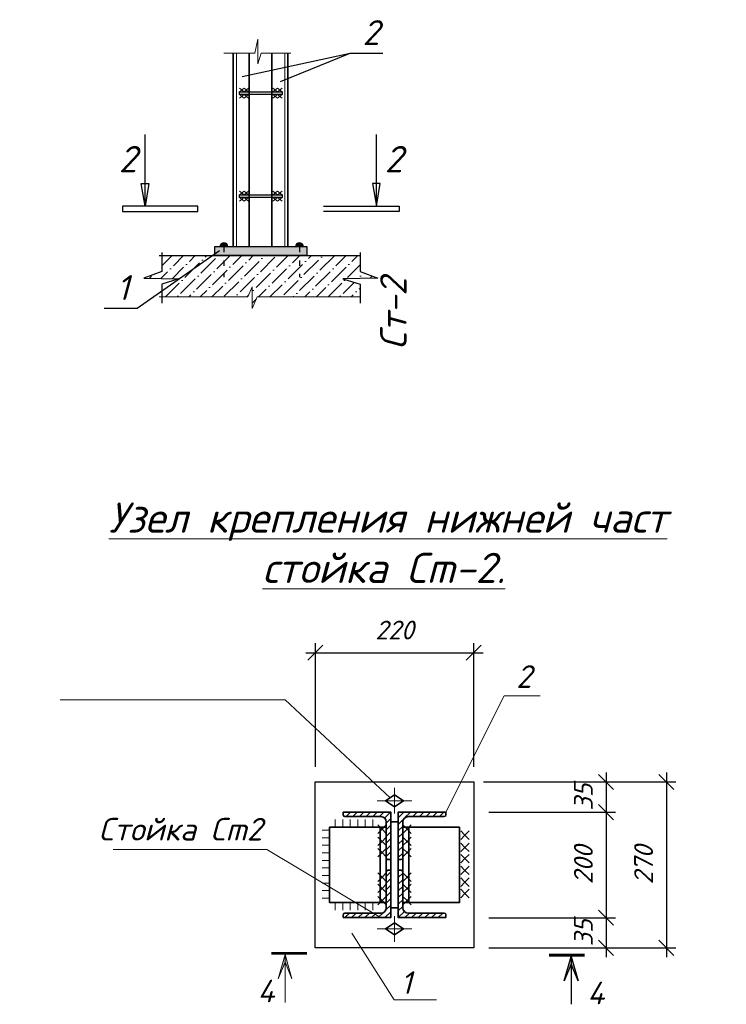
# Model space of a CAD drawing. Header units: millimetres. Extents: x -33345 to 4712671, y -3392 to 121473.
# Tile 311 of 656: x 1721023 to 1730388, y 54142 to 67202. Entities that reach past the tile are written whole.
import ezdxf

# ---------------------------------------------------------------- set-up
doc = ezdxf.new("R2010")
doc.units = ezdxf.units.MM
doc.linetypes.add('ACAD_ISO03W100', pattern=[30, 12, -18])
doc.linetypes.add('DASHED', pattern=[19.05, 12.7, -6.35])
for name, color, linetype, lineweight in [('ACO-размер', 7, 'Continuous', 13), ('ACO-текст', 7, 'Continuous', 20), ('blue', 5, 'Continuous', 35), ('DESIGN', 14, 'Continuous', 20), ('red', 12, 'Continuous', 30), ('shtrihovka', 254, 'Continuous', 0), ('выпуска', 220, 'Continuous', 35), ('ОСИ', 147, 'Continuous', 13), ('план', 7, 'Continuous', 30), ('Размер 1', 251, 'Continuous', 20), ('Узлы', 134, 'Continuous', 25), ('Штриховая-АСО', 8, 'Continuous', 15)]:
    doc.layers.add(name, color=color, linetype=linetype, lineweight=lineweight)
doc.layers.add('Сечения', color=7, linetype='Continuous')
doc.styles.add('ISO', font='isocpeui.ttf')
doc.styles.add('ISOCPEUR', font='isocpeui.ttf', dxfattribs={"height": 300})
doc.styles.add('RUSS', font='RUSS.shx', dxfattribs={"width": 0.8, "oblique": 15, "height": 250})
doc.styles.add('simp 0', font='isocpeui.ttf')
doc.styles.get("Standard").update_dxf_attribs({"font": 'arial.ttf'})
doc.dimstyles.new('RUSS$0', dxfattribs={"dimscale": 0, "dimtxt": 2.5, "dimasz": 2, "dimexe": 1.25, "dimexo": 2, "dimgap": 1.75, "dimtad": 1, "dimdec": 0, "dimlfac": 100, "dimzin": 0, "dimdsep": 46, "dimtxsty": 'RUSS', "dimblk1": 'OBLIQUE', "dimblk2": 'OBLIQUE', "dimsah": 1, "dimcen": 3, "dimdle": 1.25, "dimclrt": 1, "dimadec": 0, "dimazin": 0, "dimtfac": 0.75, "dimtdec": 0, "dimtmove": 0, "dimatfit": 0, "dimldrblk": 'OBLIQUE', "dimfxl": 1, "dimtvp": 1.5, "dimtolj": 1, "dimtzin": 0, "dimarcsym": 0})
pattern_1 = [(45, (1277492.016, 487886.215), (-44.194174, 44.194174), [])]

# ---------------------------------------------------------------- blocks, each defined once
blk = doc.blocks.new('_Oblique')
at = {"color": 0, "linetype": 'ByBlock', "lineweight": -2}
blk.add_line((-0.5, -0.5), (0.5, 0.5), dxfattribs=at)
blk = doc.blocks.new('*D2014')
at = {"layer": 'ACO-размер', "color": 0, "lineweight": -2, "ltscale": 5, "transparency": 16777216}
for p, q in [((1728794, 56816), (1728794, 55166)), ((1727241, 56691), (1728919, 56691)), ((1727241, 55291), (1728919, 55291))]:
    blk.add_line(p, q, dxfattribs=at)
at = {"layer": 'Defpoints', "color": 0, "ltscale": 5, "transparency": 16777216}
for p in [(1727041, 56691), (1727041, 55291), (1728794, 55291)]:
    blk.add_point(p, dxfattribs=at)
at = {"layer": 'ACO-размер', "color": 0, "lineweight": -2, "ltscale": 5, "transparency": 16777216, "xscale": 200, "yscale": 200, "zscale": 200}
for p, rotation in [((1728794, 56691), 90), ((1728794, 55291), 270)]:
    blk.add_blockref('_Oblique', p, dxfattribs=dict(at, rotation=rotation))
at = {"layer": 'ACO-размер', "color": 1, "ltscale": 5, "transparency": 16777216, "insert": (1728494, 55991), "char_height": 250, "attachment_point": 5, "rotation": 90, "style": 'simp 0'}
blk.add_mtext('\\A1;200', dxfattribs=at)
blk = doc.blocks.new('*D2015')
at = {"layer": 'ACO-размер', "color": 0, "lineweight": -2, "ltscale": 5, "transparency": 16777216}
for p, q in [((1728794, 57216), (1728794, 56566)), ((1727241, 57091), (1728919, 57091)), ((1727241, 56691), (1728919, 56691))]:
    blk.add_line(p, q, dxfattribs=at)
at = {"layer": 'Defpoints', "color": 0, "ltscale": 5, "transparency": 16777216}
for p in [(1727041, 57091), (1727041, 56691), (1728794, 56691)]:
    blk.add_point(p, dxfattribs=at)
at = {"layer": 'ACO-размер', "color": 0, "lineweight": -2, "ltscale": 5, "transparency": 16777216, "xscale": 200, "yscale": 200, "zscale": 200}
for p, rotation in [((1728794, 57091), 90), ((1728794, 56691), 270)]:
    blk.add_blockref('_Oblique', p, dxfattribs=dict(at, rotation=rotation))
at = {"layer": 'ACO-размер', "color": 1, "ltscale": 5, "transparency": 16777216, "insert": (1728494, 56891), "char_height": 250, "attachment_point": 5, "rotation": 90, "style": 'simp 0'}
blk.add_mtext('\\A1;35', dxfattribs=at)
blk = doc.blocks.new('*D2016')
at = {"layer": 'ACO-размер', "color": 0, "lineweight": -2, "ltscale": 5, "transparency": 16777216}
for p, q in [((1728794, 55416), (1728794, 54766)), ((1727241, 55291), (1728919, 55291)), ((1727241, 54891), (1728919, 54891))]:
    blk.add_line(p, q, dxfattribs=at)
at = {"layer": 'Defpoints', "color": 0, "ltscale": 5, "transparency": 16777216}
for p in [(1727041, 55291), (1727041, 54891), (1728794, 54891)]:
    blk.add_point(p, dxfattribs=at)
at = {"layer": 'ACO-размер', "color": 0, "lineweight": -2, "ltscale": 5, "transparency": 16777216, "xscale": 200, "yscale": 200, "zscale": 200}
for p, rotation in [((1728794, 55291), 90), ((1728794, 54891), 270)]:
    blk.add_blockref('_Oblique', p, dxfattribs=dict(at, rotation=rotation))
at = {"layer": 'ACO-размер', "color": 1, "ltscale": 5, "transparency": 16777216, "insert": (1728494, 55091), "char_height": 250, "attachment_point": 5, "rotation": 90, "style": 'simp 0'}
blk.add_mtext('\\A1;35', dxfattribs=at)
blk = doc.blocks.new('отв.- болт (постоян)')
at = {"color": 252, "lineweight": 35}
blk.add_lwpolyline([(0.8, 0), (0, -1.2), (-0.8, 0), (0, 1.2)], close=True, dxfattribs=at)
at = {"layer": 'ОСИ', "color": 1, "lineweight": 13, "ltscale": 0.5}
for points in [[(0, 2.3), (0, -2.3)], [(1.7, 0), (-1.7, 0)]]:
    blk.add_lwpolyline(points, dxfattribs=at)
blk = doc.blocks.new('*D2017')
at = {"layer": 'ACO-размер', "color": 0, "lineweight": -2, "ltscale": 5, "transparency": 16777216}
for p, q in [((1724941, 57291), (1724941, 58931)), ((1727041, 57291), (1727041, 58931)), ((1724816, 58806), (1727166, 58806))]:
    blk.add_line(p, q, dxfattribs=at)
at = {"layer": 'Defpoints', "color": 0, "ltscale": 5, "transparency": 16777216}
for p in [(1727041, 58806), (1724941, 57091), (1727041, 57091)]:
    blk.add_point(p, dxfattribs=at)
at = {"layer": 'ACO-размер', "color": 0, "lineweight": -2, "ltscale": 5, "transparency": 16777216, "xscale": 200, "yscale": 200, "zscale": 200, "rotation": 180}
blk.add_blockref('_Oblique', (1724941, 58806), dxfattribs=at)
at = {"layer": 'ACO-размер', "color": 0, "lineweight": -2, "ltscale": 5, "transparency": 16777216, "xscale": 200, "yscale": 200, "zscale": 200}
blk.add_blockref('_Oblique', (1727041, 58806), dxfattribs=at)
at = {"layer": 'ACO-размер', "color": 1, "ltscale": 5, "transparency": 16777216, "insert": (1725991, 59106), "char_height": 250, "attachment_point": 5, "style": 'simp 0'}
blk.add_mtext('\\A1;220', dxfattribs=at)
blk = doc.blocks.new('*D2018')
at = {"layer": 'ACO-размер', "color": 0, "lineweight": -2, "ltscale": 5, "transparency": 16777216}
for p, q in [((1729594, 57216), (1729594, 54766)), ((1727171, 57091), (1729719, 57091)), ((1727241, 54891), (1729719, 54891))]:
    blk.add_line(p, q, dxfattribs=at)
at = {"layer": 'Defpoints', "color": 0, "ltscale": 5, "transparency": 16777216}
for p in [(1726971, 57091), (1727041, 54891), (1729594, 54891)]:
    blk.add_point(p, dxfattribs=at)
at = {"layer": 'ACO-размер', "color": 0, "lineweight": -2, "ltscale": 5, "transparency": 16777216, "xscale": 200, "yscale": 200, "zscale": 200}
for p, rotation in [((1729594, 57091), 90), ((1729594, 54891), 270)]:
    blk.add_blockref('_Oblique', p, dxfattribs=dict(at, rotation=rotation))
at = {"layer": 'ACO-размер', "color": 1, "ltscale": 5, "transparency": 16777216, "insert": (1729292, 55991), "char_height": 250, "attachment_point": 5, "rotation": 90, "style": 'simp 0'}
blk.add_mtext('\\A1;270', dxfattribs=at)
blk = doc.blocks.new('сечение')
h = blk.add_hatch(color=256)
h.paths.add_polyline_path([(-291, 18), (-291, 120), (-199, 342)])
h.paths.add_polyline_path([(-383, 342), (-291, 120), (-291, 18)])
at = {"linetype": 'Continuous'}
blk.add_lwpolyline([(-291, 18), (-383, 342), (-291, 120), (-199, 342), (-291, 18), (-291, 652)], dxfattribs=at)
at = {"linetype": 'Continuous', "const_width": 36}
blk.add_lwpolyline([(0, 0), (-471, 0)], dxfattribs=at)

msp = doc.modelspace()

# ---------------------------------------------------------------- hatches: boundary and pattern name
at = {"lineweight": 13, "ltscale": 0.04}
h = msp.add_hatch(dxfattribs=at)
h.set_pattern_fill('ANSI36', color=256, scale=34.27065, style=0)
h.set_pattern_definition([(45, (1265729.1, 55934.7), (57.704853, 211.584462), [272.023286, -54.404657, 0, -54.404657])])
h.paths.add_polyline_path([(1725770.367, 63775.742), (1725534.257, 63860.96), (1725534.257, 64072.883), (1723573.531, 64072.883), (1723132.553, 63764.392), (1723132.636, 63764.39), (1723132.479, 63764.341), (1722905.415, 63605.496), (1722905.415, 63524.149), (1724047.452, 63524.149), (1724103.004, 63658.838), (1724103.004, 63371.023), (1724171.393, 63524.149), (1725534.257, 63524.149), (1725534.257, 63692.743), (1725307.035, 63764.39)])
h.paths.add_polyline_path([(1723573.531, 64072.883), (1722905.415, 64072.883), (1722905.415, 63860.96), (1722669.305, 63775.742), (1723132.553, 63764.392)])
at = {"layer": 'Сечения'}
h = msp.add_hatch(color=256, dxfattribs=at)
h.paths.add_polyline_path([(1723728.949, 64189.827), (1723728.949, 64242.277, -0.414213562), (1723781.399, 64189.827)])
h.paths.add_polyline_path([(1723728.949, 64189.827), (1723676.498, 64189.827, -0.414213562), (1723728.949, 64242.277)])
h = msp.add_hatch(color=256, dxfattribs=at)
h.paths.add_polyline_path([(1724729.692, 64189.827), (1724729.692, 64242.277, 0.414213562), (1724677.242, 64189.827)])
h.paths.add_polyline_path([(1724729.692, 64189.827), (1724782.142, 64189.827, 0.414213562), (1724729.692, 64242.277)])
at = {"layer": 'Узлы'}
msp.add_hatch(color=256, dxfattribs=at).paths.add_polyline_path([(1724833.135, 64189.827), (1723606.537, 64189.827), (1723606.537, 64072.883), (1724833.135, 64072.883)])
at = {"layer": 'Штриховая-АСО', "lineweight": 9}
h = msp.add_hatch(dxfattribs=at)
h.set_pattern_fill('ANSI31', scale=500)
h.set_pattern_definition(pattern_1)
edge = h.paths.add_edge_path()
edge.add_line((1725310.903, 56691.24), (1725310.903, 56654.24))
edge.add_arc((1725333.903, 56654.24), 23, 180.0000001, 270.0000001)
edge.add_line((1725333.903, 56631.24), (1725810.903, 56631.24))
edge.add_arc((1725810.903, 56561.24), 70, 0, 90, ccw=False)
edge.add_line((1725880.903, 56561.24), (1725880.903, 56084.24))
edge.add_arc((1725903.903, 56084.24), 23, 180, 270)
edge.add_line((1725903.903, 56061.24), (1725940.903, 56061.24))
edge.add_line((1725940.903, 56061.24), (1725940.903, 56691.24))
edge.add_line((1725940.903, 56691.24), (1725310.903, 56691.24))
edge = h.paths.add_edge_path()
edge.add_line((1725310.903, 55291.24), (1725310.903, 55328.24))
edge.add_arc((1725333.903, 55328.24), 23, 89.9999999, 179.9999999, ccw=False)
edge.add_line((1725333.903, 55351.24), (1725810.903, 55351.24))
edge.add_arc((1725810.903, 55421.24), 70, 270, 360)
edge.add_line((1725880.903, 55421.24), (1725880.903, 55898.24))
edge.add_arc((1725903.903, 55898.24), 23, 90, 180, ccw=False)
edge.add_line((1725903.903, 55921.24), (1725940.903, 55921.24))
edge.add_line((1725940.903, 55921.24), (1725940.903, 55291.24))
edge.add_line((1725940.903, 55291.24), (1725310.903, 55291.24))
h = msp.add_hatch(dxfattribs=at)
h.set_pattern_fill('ANSI31', scale=500)
h.set_pattern_definition(pattern_1)
edge = h.paths.add_edge_path()
edge.add_line((1726670.903, 56691.24), (1726670.903, 56654.24))
edge.add_arc((1726647.903, 56654.24), 23, 269.9999999, 359.9999999, ccw=False)
edge.add_line((1726647.903, 56631.24), (1726170.903, 56631.24))
edge.add_arc((1726170.903, 56561.24), 70, 90, 180)
edge.add_line((1726100.903, 56561.24), (1726100.903, 56084.24))
edge.add_arc((1726077.903, 56084.24), 23, -90, 0, ccw=False)
edge.add_line((1726077.903, 56061.24), (1726040.903, 56061.24))
edge.add_line((1726040.903, 56061.24), (1726040.903, 56691.24))
edge.add_line((1726040.903, 56691.24), (1726670.903, 56691.24))
edge = h.paths.add_edge_path()
edge.add_line((1726670.903, 55291.24), (1726670.903, 55328.24))
edge.add_arc((1726647.903, 55328.24), 23, 0.0000001, 90.0000001)
edge.add_line((1726647.903, 55351.24), (1726170.903, 55351.24))
edge.add_arc((1726170.903, 55421.24), 70, 180, 270, ccw=False)
edge.add_line((1726100.903, 55421.24), (1726100.903, 55898.24))
edge.add_arc((1726077.903, 55898.24), 23, 0, 90)
edge.add_line((1726077.903, 55921.24), (1726040.903, 55921.24))
edge.add_line((1726040.903, 55921.24), (1726040.903, 55291.24))
edge.add_line((1726040.903, 55291.24), (1726670.903, 55291.24))

# ---------------------------------------------------------------- linework, layer by layer
at = {"ltscale": 100}
for p, q in [((1723972.007, 66450.288), (1725400.88, 66757.987)), ((1724480.601, 66380.941), (1725400.88, 66757.987)), ((1725400.88, 66757.987), (1725835.256, 66757.987)), ((1722577.459, 63376.072), (1723668.635, 64139.413)), ((1722143.083, 63376.072), (1722577.459, 63376.072))]:
    msp.add_line(p, q, dxfattribs=at)
at = {"linetype": 'Continuous', "lineweight": 25, "ltscale": 100}
for p, q in [((1722684.42, 64727.16), (1722634.142, 65027.61)), ((1722634.142, 65027.61), (1722734.698, 65027.61)), ((1722734.698, 65027.61), (1722684.42, 64727.16)), ((1725801.398, 65027.61), (1725700.842, 65027.61)), ((1725700.842, 65027.61), (1725751.12, 64727.16)), ((1725751.12, 64727.16), (1725801.398, 65027.61)), ((1722384.42, 64727.16), (1722384.42, 64657.16)), ((1723384.42, 64727.16), (1722384.42, 64727.16)), ((1722384.42, 64657.16), (1723384.42, 64657.16)), ((1723384.42, 64657.16), (1723384.42, 64727.16)), ((1725051.12, 64727.16), (1726051.12, 64727.16)), ((1726051.12, 64657.16), (1725051.12, 64657.16)), ((1726051.12, 64727.16), (1726051.12, 64657.16))]:
    msp.add_line(p, q, dxfattribs=at)
for points in [[(1722684.42, 64727.16), (1722684.42, 65677.16)], [(1725751.12, 64727.16), (1725751.12, 65677.16)]]:
    msp.add_lwpolyline(points, dxfattribs=at)
at = {"color": 177, "ltscale": 10, "true_color": 0x293189}
for points in [[(1722905.415, 64113.876), (1722905.415, 63860.96), (1722669.305, 63775.742), (1723132.636, 63764.39), (1722905.415, 63692.743), (1722905.415, 63439.897)], [(1725534.257, 64113.876), (1725534.257, 63860.96), (1725770.367, 63775.742), (1725307.035, 63764.39), (1725534.257, 63692.743), (1725534.257, 63439.897)]]:
    msp.add_lwpolyline(points, dxfattribs=at)
at = {"layer": 'ACO-текст'}
for points in [[(1721558.266, 58182.483), (1724540.092, 58182.483), (1725930.903, 56881.24)], [(1725805.903, 55291.24), (1724297.622, 56193.964), (1722262.56, 56193.964)], [(1725424.523, 55083.491), (1725987.408, 54200.699), (1726546.092, 54200.699)]]:
    msp.add_lwpolyline(points, dxfattribs=at)
at = {"layer": 'blue', "color": 112}
for points in [[(1725310.903, 56691.24), (1725310.903, 56654.24, 0.414213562), (1725333.903, 56631.24), (1725810.903, 56631.24, -0.414213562), (1725880.903, 56561.24), (1725880.903, 56084.24, 0.414213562), (1725903.903, 56061.24), (1725940.903, 56061.24), (1725940.903, 56691.24)], [(1726670.903, 56691.24), (1726670.903, 56654.24, -0.414213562), (1726647.903, 56631.24), (1726170.903, 56631.24, 0.414213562), (1726100.903, 56561.24), (1726100.903, 56084.24, -0.414213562), (1726077.903, 56061.24), (1726040.903, 56061.24), (1726040.903, 56691.24)], [(1725310.903, 55291.24), (1725310.903, 55328.24, -0.414213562), (1725333.903, 55351.24), (1725810.903, 55351.24, 0.414213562), (1725880.903, 55421.24), (1725880.903, 55898.24, -0.414213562), (1725903.903, 55921.24), (1725940.903, 55921.24), (1725940.903, 55291.24)], [(1726670.903, 55291.24), (1726670.903, 55328.24, 0.414213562), (1726647.903, 55351.24), (1726170.903, 55351.24, -0.414213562), (1726100.903, 55421.24), (1726100.903, 55898.24, 0.414213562), (1726077.903, 55921.24), (1726040.903, 55921.24), (1726040.903, 55291.24)]]:
    msp.add_lwpolyline(points, format="xyb", close=True, dxfattribs=at)
msp.add_lwpolyline([(1725940.903, 55421.24), (1725940.903, 56561.24), (1726040.903, 56561.24), (1726040.903, 55421.24)], close=True, dxfattribs=at)
at = {"layer": 'blue'}
for points in [[(1725880.903, 55491.24), (1725880.903, 56491.24), (1725130.903, 56491.24), (1725130.903, 55491.24), (1725880.903, 55491.24)], [(1725800.903, 55491.24), (1725800.903, 56491.24)], [(1725880.903, 55491.24), (1725880.903, 56491.24)], [(1726100.903, 55491.24), (1726100.903, 56491.24), (1726850.903, 56491.24), (1726850.903, 55491.24), (1726100.903, 55491.24)], [(1726180.903, 55491.24), (1726180.903, 56491.24)]]:
    msp.add_lwpolyline(points, dxfattribs=at)
at = {"layer": 'DESIGN', "color": 0, "linetype": 'Continuous', "lineweight": 13}
msp.add_lwpolyline([(1726670.903, 56691.24), (1727443.3, 58231.602), (1727920.79, 58231.602)], dxfattribs=at)
at = {"layer": 'red'}
msp.add_lwpolyline([(1724940.903, 54891.24), (1724940.903, 57091.24), (1727040.903, 57091.24), (1727040.903, 54891.24)], close=True, dxfattribs=at)
at = {"layer": 'shtrihovka', "color": 7}
for points in [[(1725203.32, 56591.24), (1725203.32, 56491.24)], [(1725303.32, 56591.24), (1725303.32, 56491.24)], [(1725403.32, 56591.24), (1725403.32, 56491.24)], [(1725503.32, 56591.24), (1725503.32, 56491.24)], [(1725603.32, 56591.24), (1725603.32, 56491.24)], [(1725703.32, 56591.24), (1725703.32, 56491.24)], [(1725030.903, 56450.729), (1725130.903, 56450.729)], [(1725030.903, 56350.729), (1725130.903, 56350.729)], [(1725030.903, 56250.729), (1725130.903, 56250.729)], [(1725030.903, 56150.729), (1725130.903, 56150.729)], [(1725030.903, 56050.729), (1725130.903, 56050.729)], [(1725030.903, 55950.729), (1725130.903, 55950.729)], [(1725030.903, 55850.729), (1725130.903, 55850.729)], [(1725030.903, 55750.729), (1725130.903, 55750.729)], [(1725030.903, 55650.729), (1725130.903, 55650.729)], [(1725030.903, 55550.729), (1725130.903, 55550.729)], [(1725203.32, 55391.24), (1725203.32, 55491.24)], [(1725303.32, 55391.24), (1725303.32, 55491.24)], [(1725403.32, 55391.24), (1725403.32, 55491.24)], [(1725503.32, 55391.24), (1725503.32, 55491.24)], [(1725603.32, 55391.24), (1725603.32, 55491.24)], [(1725703.32, 55391.24), (1725703.32, 55491.24)]]:
    msp.add_lwpolyline(points, dxfattribs=at)
for points in [[(1725880.903, 56409.059), (1725824.653, 56465.309), (1725880.903, 56521.559), (1725824.653, 56465.309), (1725768.403, 56521.559), (1725824.653, 56465.309), (1725768.403, 56409.059), (1725824.653, 56465.309)], [(1726100.903, 56409.059), (1726157.153, 56465.309), (1726100.903, 56521.559), (1726157.153, 56465.309), (1726213.403, 56521.559), (1726157.153, 56465.309), (1726213.403, 56409.059), (1726157.153, 56465.309)], [(1726867.718, 56329.63), (1726923.968, 56385.88), (1726867.718, 56442.13), (1726923.968, 56385.88), (1726980.218, 56442.13), (1726923.968, 56385.88), (1726980.218, 56329.63), (1726923.968, 56385.88)], [(1725880.903, 56247.068), (1725824.653, 56303.318), (1725880.903, 56359.568), (1725824.653, 56303.318), (1725768.403, 56359.568), (1725824.653, 56303.318), (1725768.403, 56247.068), (1725824.653, 56303.318)], [(1726100.903, 56247.068), (1726157.153, 56303.318), (1726100.903, 56359.568), (1726157.153, 56303.318), (1726213.403, 56359.568), (1726157.153, 56303.318), (1726213.403, 56247.068), (1726157.153, 56303.318)], [(1725880.903, 56097.076), (1725824.653, 56153.326), (1725880.903, 56209.576), (1725824.653, 56153.326), (1725768.403, 56209.576), (1725824.653, 56153.326), (1725768.403, 56097.076), (1725824.653, 56153.326)], [(1726100.903, 56097.076), (1726157.153, 56153.326), (1726100.903, 56209.576), (1726157.153, 56153.326), (1726213.403, 56209.576), (1726157.153, 56153.326), (1726213.403, 56097.076), (1726157.153, 56153.326)], [(1726867.718, 56167.638), (1726923.968, 56223.888), (1726867.718, 56280.138), (1726923.968, 56223.888), (1726980.218, 56280.138), (1726923.968, 56223.888), (1726980.218, 56167.638), (1726923.968, 56223.888)], [(1726867.718, 56017.646), (1726923.968, 56073.896), (1726867.718, 56130.146), (1726923.968, 56073.896), (1726980.218, 56130.146), (1726923.968, 56073.896), (1726980.218, 56017.646), (1726923.968, 56073.896)], [(1726867.718, 55861.655), (1726923.968, 55917.905), (1726867.718, 55974.155), (1726923.968, 55917.905), (1726980.218, 55974.155), (1726923.968, 55917.905), (1726980.218, 55861.655), (1726923.968, 55917.905)], [(1725880.903, 55885.404), (1725824.653, 55829.154), (1725880.903, 55772.904), (1725824.653, 55829.154), (1725768.403, 55772.904), (1725824.653, 55829.154), (1725768.403, 55885.404), (1725824.653, 55829.154)], [(1726100.903, 55885.404), (1726157.153, 55829.154), (1726100.903, 55772.904), (1726157.153, 55829.154), (1726213.403, 55772.904), (1726157.153, 55829.154), (1726213.403, 55885.404), (1726157.153, 55829.154)], [(1726867.718, 55705.663), (1726923.968, 55761.913), (1726867.718, 55818.163), (1726923.968, 55761.913), (1726980.218, 55818.163), (1726923.968, 55761.913), (1726980.218, 55705.663), (1726923.968, 55761.913)], [(1725880.903, 55735.412), (1725824.653, 55679.162), (1725880.903, 55622.912), (1725824.653, 55679.162), (1725768.403, 55622.912), (1725824.653, 55679.162), (1725768.403, 55735.412), (1725824.653, 55679.162)], [(1726100.903, 55735.412), (1726157.153, 55679.162), (1726100.903, 55622.912), (1726157.153, 55679.162), (1726213.403, 55622.912), (1726157.153, 55679.162), (1726213.403, 55735.412), (1726157.153, 55679.162)], [(1726867.718, 55555.671), (1726923.968, 55611.921), (1726867.718, 55668.171), (1726923.968, 55611.921), (1726980.218, 55668.171), (1726923.968, 55611.921), (1726980.218, 55555.671), (1726923.968, 55611.921)], [(1725880.903, 55573.421), (1725824.653, 55517.171), (1725880.903, 55460.921), (1725824.653, 55517.171), (1725768.403, 55460.921), (1725824.653, 55517.171), (1725768.403, 55573.421), (1725824.653, 55517.171)], [(1726100.903, 55573.421), (1726157.153, 55517.171), (1726100.903, 55460.921), (1726157.153, 55517.171), (1726213.403, 55460.921), (1726157.153, 55517.171), (1726213.403, 55573.421), (1726157.153, 55517.171)]]:
    msp.add_lwpolyline(points, close=True, dxfattribs=at)
at = {"layer": 'выпуска', "color": 206}
for p, q in [((1723853.196, 66757.607), (1723853.196, 64189.827)), ((1724065.979, 66757.607), (1724065.979, 64189.827)), ((1724363.173, 66757.607), (1724363.173, 64189.827)), ((1724575.956, 66757.607), (1724575.956, 64189.827))]:
    msp.add_line(p, q, dxfattribs=at)
at = {"layer": 'выпуска', "color": 0, "linetype": 'DASHED', "lineweight": 20, "ltscale": 0.01}
for p, q in [((1723894.626, 66757.607), (1723894.626, 64189.827)), ((1724534.526, 66757.607), (1724534.526, 64189.827))]:
    msp.add_line(p, q, dxfattribs=at)
at = {"layer": 'план'}
msp.add_line((1724833.135, 64072.883), (1723606.537, 64072.883), dxfattribs=at)
msp.add_lwpolyline([(1722870.727, 64072.883), (1725534.257, 64072.883)], dxfattribs=at)
at = {"layer": 'Размер 1'}
for p, q in [((1723996.123, 66293.989), (1723935.425, 66244.88)), ((1723996.123, 66244.88), (1723935.425, 66293.989)), ((1724056.821, 66293.989), (1723996.123, 66244.88)), ((1724056.821, 66244.88), (1723996.123, 66293.989)), ((1724439.417, 66293.989), (1724378.719, 66244.88)), ((1724439.417, 66244.88), (1724378.719, 66293.989)), ((1724500.116, 66293.989), (1724439.417, 66244.88)), ((1724500.116, 66244.88), (1724439.417, 66293.989)), ((1723996.123, 66162.461), (1723935.425, 66211.57)), ((1723996.123, 66211.57), (1723935.425, 66162.461)), ((1724056.821, 66162.461), (1723996.123, 66211.57)), ((1724056.821, 66211.57), (1723996.123, 66162.461)), ((1724439.417, 66162.461), (1724378.719, 66211.57)), ((1724439.417, 66211.57), (1724378.719, 66162.461)), ((1724500.116, 66162.461), (1724439.417, 66211.57)), ((1724500.116, 66211.57), (1724439.417, 66162.461)), ((1723996.123, 64927.906), (1723935.425, 64878.797)), ((1723996.123, 64878.797), (1723935.425, 64927.906)), ((1724056.821, 64927.906), (1723996.123, 64878.797)), ((1724056.821, 64878.797), (1723996.123, 64927.906)), ((1724439.417, 64927.906), (1724378.719, 64878.797)), ((1724439.417, 64878.797), (1724378.719, 64927.906)), ((1724500.116, 64927.906), (1724439.417, 64878.797)), ((1724500.116, 64878.797), (1724439.417, 64927.906)), ((1723996.123, 64796.379), (1723935.425, 64845.488)), ((1723996.123, 64845.488), (1723935.425, 64796.379)), ((1724056.821, 64796.379), (1723996.123, 64845.488)), ((1724056.821, 64845.488), (1723996.123, 64796.379)), ((1724439.417, 64796.379), (1724378.719, 64845.488)), ((1724439.417, 64845.488), (1724378.719, 64796.379)), ((1724500.116, 64796.379), (1724439.417, 64845.488)), ((1724500.116, 64845.488), (1724439.417, 64796.379)), ((1724047.452, 63524.149), (1724103.004, 63658.838)), ((1724103.004, 63658.838), (1724103.004, 63371.023)), ((1722870.727, 63524.149), (1724047.452, 63524.149)), ((1724103.004, 63371.023), (1724171.393, 63524.149)), ((1724171.393, 63524.149), (1725534.257, 63524.149))]:
    msp.add_line(p, q, dxfattribs=at)
msp.add_lwpolyline([(1723727.967, 66757.607), (1724138.215, 66757.607), (1724178.662, 66944.927), (1724178.662, 66614.723), (1724221.249, 66757.607), (1724615.166, 66757.607)], dxfattribs=at)
at = {"layer": 'Сечения', "linetype": 'ACAD_ISO03W100', "ltscale": 6}
for p, q in [((1723728.949, 64189.827), (1723728.949, 63786.786)), ((1724729.692, 64189.827), (1724729.692, 63786.786))]:
    msp.add_line(p, q, dxfattribs=at)
at = {"layer": 'Сечения'}
for points in [[(1724500.116, 66211.57), (1723935.425, 66211.57), (1723935.425, 66244.88), (1724500.116, 66244.88)], [(1724500.116, 64845.488), (1723935.425, 64845.488), (1723935.425, 64878.797), (1724500.116, 64878.797)]]:
    msp.add_lwpolyline(points, close=True, dxfattribs=at)
for centre in [(1723728.949, 64189.827), (1724729.692, 64189.827)]:
    msp.add_arc(centre, 52.45, 0, 180, dxfattribs=at)
at = {"layer": 'Узлы'}
msp.add_lwpolyline([(1724833.135, 64189.827), (1723606.537, 64189.827), (1723606.537, 64072.883), (1724833.135, 64072.883)], close=True, dxfattribs=at)

# ---------------------------------------------------------------- block references
at = {"color": 6, "ltscale": 2, "yscale": 100, "zscale": 100, "rotation": 270}
for p, xscale in [((1725990.903, 56841.24), 100), ((1725990.903, 55141.24), -100)]:
    msp.add_blockref('отв.- болт (постоян)', p, dxfattribs=dict(at, xscale=xscale))
at = {"color": 0, "linetype": 'Continuous', "rotation": 180}
msp.add_blockref('сечение', (1728039.782, 54793.695), dxfattribs=at)
at = {"layer": 'ACO-текст', "xscale": -1, "rotation": 180}
msp.add_blockref('сечение', (1724830.104, 54819.739), dxfattribs=at)

# ---------------------------------------------------------------- texts
at = {"linetype": 'Continuous', "lineweight": 25, "ltscale": 100, "char_height": 350, "width": 465.87121}
for insert, attachment_point in [((1722335.973, 65527.16), 1), ((1726099.567, 65527.16), 3)]:
    msp.add_mtext('{\\fISOCPEUR|b0|i1|c0|p34;2}', dxfattribs=dict(at, insert=insert, attachment_point=attachment_point))
at = {"insert": (351439.431, 62275.551), "char_height": 500, "width": 9875.6458, "attachment_point": 1, "style": 'ISO'}
msp.add_mtext('\\pi4343.31532;{\\LА-А\\P\\pi0;Армирование приямка. M 1:20}', dxfattribs=at)
at = {"layer": 'ACO-текст', "style": 'simp 0'}
for s, p in [('2', (1727603.286, 58339.129)), ('Стойка Сm2', (1722068.708, 56314.501)), ('4', (1724174.321, 54168.097)), ('1', (1726069.714, 54279.878)), ('4', (1728545.565, 54142.052))]:
    msp.add_text(s, height=300, dxfattribs=at).set_placement(p)
at = {"layer": 'ACO-текст', "ltscale": 100, "insert": (1721340.47, 60797.622), "char_height": 400, "attachment_point": 1, "style": 'ISOCPEUR'}
msp.add_mtext_dynamic_manual_height_columns('\\pxi2.15495;{\\LУзел крепления нижней част \\P\\pi7.25495;стойка Сm-2.}', width=9250.02412, gutter_width=1500, heights=[0], dxfattribs=at)
at = {"layer": 'ACO-текст', "char_height": 300, "width": 3709.09797, "attachment_point": 1, "style": 'simp 0'}
for insert in [(1492043.62, 58582.633, -2718483), (1606662.809, 58582.633, -1359241.5)]:
    msp.add_mtext('\\pi-651.92829,l900;Дюбель-шпильки\\P\\pi183.75353;М12х130', dxfattribs=dict(at, insert=insert))
at = {"layer": 'Сечения', "linetype": 'Continuous', "lineweight": 20, "ltscale": 70, "char_height": 330, "width": 31438.36857, "attachment_point": 1, "style": 'ISOCPEUR'}
for s, insert in [('{\\C0;2}', (1725566.186, 67196.178)), ('{\\C0;1}', (1722308.389, 63814.263))]:
    msp.add_mtext(s, dxfattribs=dict(at, insert=insert))
at = {"layer": 'Сечения', "linetype": 'Continuous', "lineweight": 20, "ltscale": 70, "insert": (1725800.464, 62824.273), "char_height": 350, "width": 31438.36857, "attachment_point": 1, "rotation": 90, "style": 'ISOCPEUR'}
msp.add_mtext('{\\C0;Ст-2}', dxfattribs=at)

# ---------------------------------------------------------------- dimensions: what is measured, and where the dimension line sits
at = {"layer": 'ACO-размер', "ltscale": 5}
dim = msp.add_linear_dim(base=(1727040.903, 58806.262), p1=(1724940.903, 57091.24), p2=(1727040.903, 57091.24), text='220', dimstyle='RUSS$0', override={"dimscale": 100, "dimlfac": 0.1, "dimtxsty": 'simp 0', "dimtmove": 1}, dxfattribs=at)
dim.commit()
dim.dimension.update_dxf_attribs({"geometry": '*D2017', "text_midpoint": (1725990.903, 59106.262)})
for base, p1, p2, text, picture, middle in [((1729593.639, 54891.24), (1726970.903, 57091.24), (1727040.903, 54891.24), '270', '*D2018', (1729292.029, 55991.24)), ((1728793.639, 55291.24), (1727040.903, 56691.24), (1727040.903, 55291.24), '200', '*D2014', (1728493.639, 55991.24))]:
    dim = msp.add_linear_dim(base=base, p1=p1, p2=p2, angle=90, text=text, dimstyle='RUSS$0', override={"dimscale": 100, "dimlfac": 0.1, "dimtxsty": 'simp 0', "dimtmove": 1}, dxfattribs=at)
    dim.commit()
    dim.dimension.update_dxf_attribs({"geometry": picture, "text_midpoint": middle})
for base, p1, p2, picture, middle in [((1728793.639, 56691.24), (1727040.903, 57091.24), (1727040.903, 56691.24), '*D2015', (1728793.639, 56891.24)), ((1728793.639, 54891.24), (1727040.903, 55291.24), (1727040.903, 54891.24), '*D2016', (1728793.639, 55091.24))]:
    dim = msp.add_linear_dim(base=base, p1=p1, p2=p2, angle=90, text='35', dimstyle='RUSS$0', override={"dimscale": 100, "dimlfac": 0.1, "dimtxsty": 'simp 0', "dimtmove": 1}, dxfattribs=at)
    dim.commit()
    dim.dimension.update_dxf_attribs({"geometry": picture, "text_midpoint": middle, "dimtype": 160})

doc.saveas('drawing.dxf')
